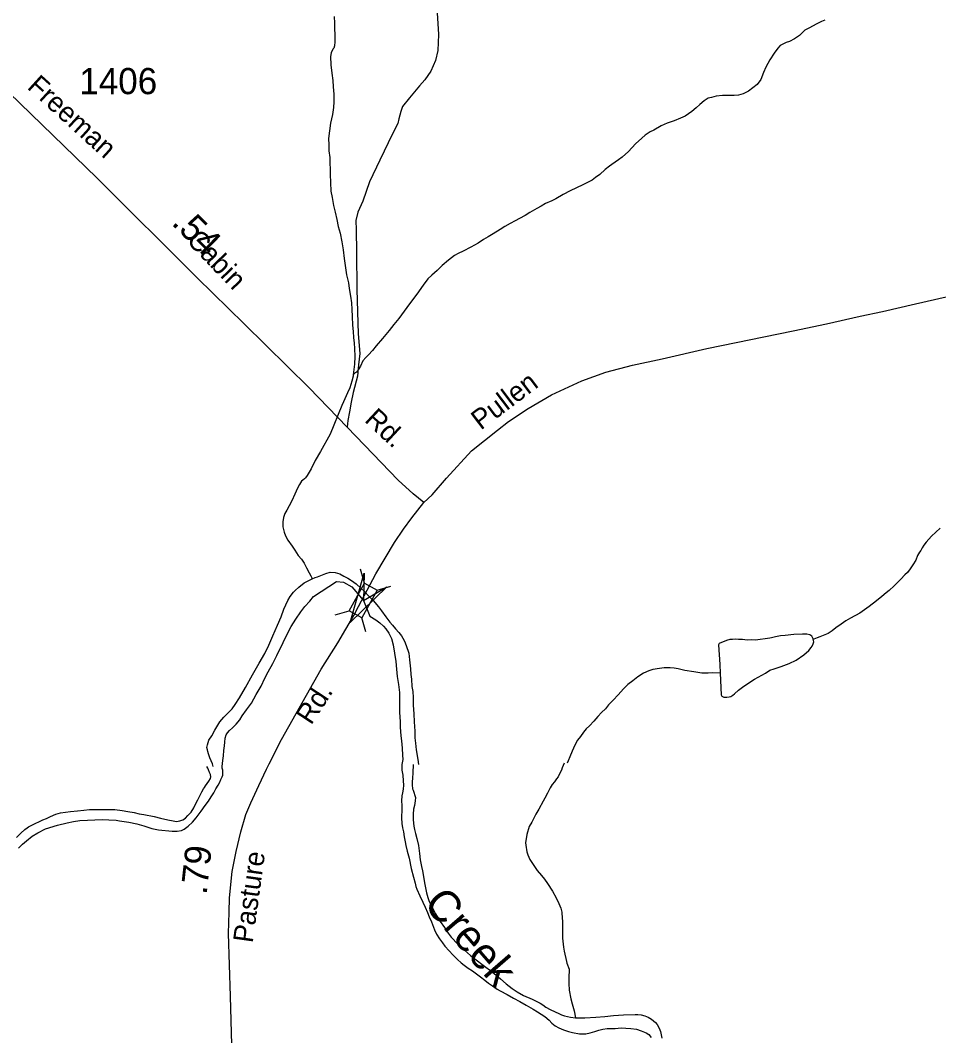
# Model space of a CAD drawing. Extents: x 2220236 to 2384410, y 720751 to 894131.
# Drawn here: x 2286399 to 2290786, y 864584 to 869431 of the extents above; entities that cross this region are included whole.
import ezdxf

# ---------------------------------------------------------------- set-up
doc = ezdxf.new("R2010")
doc.units = 0
for name, color, linetype in [('Exist Hydrographic Creek Single Shore', 7, 'Continuous'), ('Exist Hydrographic Creek Single Shore Label', 7, 'Continuous'), ('Exist Hydrographic Misc Water Feature', 7, 'Continuous'), ('Exist Hydrographic Pond Under 1500 Sq Ft', 7, 'Continuous'), ('Exist Road Non-System Type 51', 7, 'Continuous'), ('Exist Road Secondary Mileage Hundredths English Label', 7, 'Continuous'), ('Exist Road Secondary Structure Standard Bridge Attributed CELL', 7, 'Continuous'), ('Exist Road Secondary Structure Standard Bridge CELL', 7, 'Continuous'), ('Exist Road Secondary Type 20 Attributed', 7, 'Continuous'), ('Exist Road Secondary Type 51 Attributed', 7, 'Continuous'), ('Exist Road Secondary Type 51 Label', 7, 'Continuous'), ('Exist Road Secondary Type 51 Number Label', 7, 'Continuous')]:
    doc.layers.add(name, color=color, linetype=linetype)

msp = doc.modelspace()

# ---------------------------------------------------------------- linework, layer by layer
at = {"layer": 'Exist Hydrographic Creek Single Shore'}
for points in [[(2287363.1, 865869.6), (2287366.9, 865897.9), (2287369.2, 865919.3), (2287371.8, 865944.8), (2287375, 865967.1), (2287376.7, 865985.1), (2287378.4, 866004.8), (2287382.6, 866019.8), (2287388.8, 866029.8), (2287398.2, 866041.1), (2287412.2, 866053.3), (2287430, 866070.9), (2287447.5, 866091.9), (2287459.7, 866111.3), (2287479, 866139.5), (2287502.9, 866171.8), (2287526.4, 866212.3), (2287549.2, 866252.1), (2287568, 866290.1), (2287583.4, 866320.3), (2287604.9, 866360.9), (2287625.1, 866398.8), (2287654.2, 866461.5), (2287673.8, 866501.1), (2287693.6, 866537.8), (2287714.9, 866571.8), (2287739, 866608), (2287758.5, 866632.2), (2287782.3, 866657.9), (2287800.2, 866680.5), (2287909.5, 866752.7), (2287943.5, 866749.1), (2287982.3, 866726), (2288038.2, 866661.6), (2288068.8, 866587.4), (2288097, 866569.4), (2288117, 866555.2), (2288133.4, 866539.1), (2288145.3, 866525.8), (2288159.6, 866505.8), (2288171.9, 866480.3), (2288180.1, 866449.6), (2288186.5, 866410.1), (2288192.9, 866370), (2288197, 866333.8), (2288199.3, 866298.3), (2288206, 866259.8), (2288210.1, 866222), (2288210.8, 866174.4), (2288210.8, 866125.9), (2288213.2, 866084.2), (2288213.6, 866056.3), (2288217.7, 866015.9), (2288220.1, 865992.2), (2288222.6, 865956.1), (2288224.9, 865922.2), (2288227.1, 865902.5), (2288222, 865878)], [(2288222, 865878), (2288222.1, 865851.1), (2288226.5, 865827.1), (2288228.6, 865800.8), (2288229.2, 865780.4), (2288228.1, 865761.4), (2288224.4, 865743.5), (2288221.5, 865728.8), (2288219.4, 865705.2), (2288221.5, 865682.9), (2288221.8, 865664.8), (2288220, 865623.2), (2288221.7, 865596.9), (2288224.6, 865575.5), (2288229.1, 865557.4), (2288233.2, 865533.4), (2288237.6, 865509.7), (2288241.2, 865491.6), (2288247.5, 865465.2), (2288256, 865431.2), (2288266.4, 865381.2), (2288277.1, 865339.9), (2288285, 865311.9), (2288289.3, 865295.4), (2288293.3, 865283.8), (2288308.3, 865250.7), (2288321.8, 865221.6), (2288332.8, 865197.7), (2288344.4, 865171.9), (2288352.2, 865150.4), (2288362.8, 865126.6), (2288377.1, 865088.6), (2288387.2, 865068.7), (2288401.5, 865045.4), (2288415.5, 865027.1), (2288427.7, 865011.1), (2288447.2, 864988.7), (2288466.1, 864969.3), (2288488.3, 864947.5), (2288505, 864930.8), (2288520.2, 864920), (2288538, 864906.5), (2288560, 864892.9), (2288579.1, 864878.4), (2288596.8, 864864.2), (2288617.5, 864848.1), (2288635.2, 864834.6), (2288655.3, 864821), (2288677.6, 864805.2), (2288691.5, 864797.3), (2288725.6, 864779.6), (2288755.7, 864763.2), (2288784.9, 864747.2), (2288816.1, 864730.1), (2288848.4, 864710.4), (2288870.5, 864696.9), (2288905.4, 864674.8), (2288924.7, 864657.3), (2288938.9, 864643), (2288954.7, 864631.1), (2288970.9, 864621.9), (2288994.3, 864611.6), (2289017.1, 864603.6), (2289037.3, 864598.3), (2289071, 864592.6), (2289100.5, 864593), (2289121.9, 864597.5), (2289143.1, 864603.6), (2289163.2, 864610.4), (2289181, 864614.3), (2289202.7, 864617.8), (2289225, 864618.3), (2289241.1, 864618), (2289269, 864620.7), (2289292, 864620.2), (2289314.9, 864618.7), (2289342.1, 864614.9), (2289364.9, 864607.2), (2289389.2, 864597.5), (2289401.2, 864589.1), (2289413.1, 864575.7)], [(2286391, 865478.2), (2286410.5, 865497.5), (2286428.8, 865514.5), (2286456.5, 865536.9), (2286482.4, 865552.7), (2286520.2, 865570.7), (2286576.3, 865588.5), (2286623.8, 865599.7), (2286653.8, 865606.6), (2286683.7, 865610.9), (2286720.2, 865613.4), (2286756, 865614.3), (2286791.4, 865615.8), (2286821.5, 865613.6), (2286857.6, 865612.2), (2286873.6, 865610.2), (2286918.1, 865602.7), (2286955.6, 865594.4), (2286989.9, 865585.5), (2287027.3, 865573.2), (2287060, 865566), (2287124.2, 865560.7), (2287148.1, 865560.9), (2287169.2, 865563.7), (2287181.7, 865569.4), (2287201.7, 865583.7), (2287222.5, 865602.9), (2287239.3, 865623.9), (2287262.6, 865655.2), (2287282.8, 865682.1), (2287298.7, 865703.7), (2287311.6, 865724.1), (2287323.1, 865742.5), (2287334, 865762), (2287343.9, 865779.8), (2287351.7, 865794.4), (2287357.6, 865806.8), (2287363.4, 865818.8), (2287366.5, 865827.9), (2287366.7, 865837.7), (2287366, 865851.5), (2287364.3, 865861.4), (2287363.1, 865869.6)]]:
    msp.add_lwpolyline(points, dxfattribs=at)
at = {"layer": 'Exist Hydrographic Misc Water Feature'}
for points in [[(2287899.1, 869450.1), (2287899.4, 869417.3), (2287899.7, 869383.8), (2287901.7, 869369.6), (2287902.2, 869328), (2287900.5, 869310), (2287896.3, 869299.2), (2287892.3, 869293.7), (2287884.7, 869275.9), (2287880.7, 869257.9), (2287883.2, 869219.2), (2287887.6, 869179.7), (2287891.8, 869143.5), (2287894.1, 869114), (2287896.6, 869078.8), (2287896.9, 869041.7), (2287894.7, 869015.6), (2287891.3, 868981.2), (2287881.6, 868939.7), (2287875.9, 868903.8), (2287872.2, 868867.8), (2287872.6, 868837.3), (2287873, 868807.7), (2287877.2, 868775.8), (2287877.4, 868751.2), (2287879.6, 868719), (2287879.8, 868695.4), (2287880.3, 868657.7), (2287882.7, 868615.6), (2287888.7, 868585.3), (2287895.1, 868547.5), (2287903.6, 868515.2), (2287911.7, 868479.9), (2287918, 868447.6), (2287926.5, 868415.6), (2287934.8, 868373.5), (2287941.2, 868335.6), (2287945.6, 868293.9), (2287951.9, 868250.1), (2287958.1, 868216.5), (2287966.5, 868178.6), (2287970.8, 868150.7), (2287977.3, 868114.5), (2287981.5, 868083.2), (2287983.5, 868050.4), (2287983.8, 868016.6), (2287986.2, 867976.5), (2287988.5, 867946), (2287990.9, 867916.4), (2287993.3, 867890.1), (2287995.4, 867864.8), (2287997.5, 867826.1), (2287996.1, 867790), (2287989.5, 867739.3)], [(2290241.9, 869432.5), (2290226.1, 869426.2), (2290200.2, 869413.7), (2290168.4, 869395.6), (2290146.5, 869384.6), (2290133.1, 869371.8), (2290120.7, 869359.6), (2290097.1, 869343.6), (2290073.2, 869331), (2290057.3, 869324.8), (2290045.1, 869318.5), (2290029.2, 869310.6), (2290017.4, 869298.7), (2289999.5, 869274.5), (2289979.8, 869242.1), (2289960.1, 869208.1), (2289948.4, 869182.1), (2289936.9, 869149.5), (2289918.7, 869125.3), (2289899, 869109.3), (2289877.4, 869093.4), (2289851.5, 869080.8), (2289829.4, 869074.7), (2289809.7, 869072.5), (2289777.5, 869072.5), (2289753.6, 869072), (2289723.7, 869069.3), (2289701.6, 869063.2), (2289685.4, 869059.6), (2289665.8, 869046.9), (2289645.8, 869029.3), (2289628.1, 869013.3), (2289606.4, 868996.3), (2289574.4, 868974), (2289552.6, 868964), (2289522.8, 868952.2)], [(2289522.8, 868952.2), (2289488.8, 868939.7), (2289461, 868927.2), (2289425.1, 868906.6), (2289407.2, 868898.8), (2289383.3, 868882.9), (2289367.6, 868868.5), (2289337.8, 868842.2), (2289304, 868805.8), (2289274.5, 868777.9), (2289256.5, 868765.8), (2289224.9, 868743.5), (2289212.9, 868734.9), (2289192.9, 868718.9), (2289167.2, 868694.9), (2289147.2, 868680.5), (2289131.5, 868668.4), (2289085.5, 868645.7), (2289026.2, 868617.4), (2288992, 868599.1), (2288956.5, 868578.5), (2288938.6, 868569.1), (2288908.5, 868556.6), (2288886.9, 868543.9), (2288867, 868532.2), (2288833.1, 868513.9), (2288811.2, 868499.6), (2288783.3, 868485.4), (2288763.4, 868473.7), (2288739.5, 868461), (2288714, 868446.8), (2288691.7, 868432.5), (2288658.2, 868412.6), (2288634.2, 868398.3), (2288612.3, 868385.6), (2288586.4, 868367.5), (2288550.5, 868347.6), (2288514.7, 868328.6), (2288490.9, 868318.6), (2288473.3, 868309.1), (2288445.3, 868286.8), (2288413.6, 868260.2), (2288389.8, 868237.7), (2288365.7, 868215.3), (2288346, 868197.6), (2288324.4, 868166.9), (2288292.7, 868123.3), (2288273.1, 868096.8), (2288245.4, 868060.3), (2288207.9, 868008), (2288184.1, 867979.6), (2288160.8, 867949.9), (2288128.9, 867911.9), (2288098.9, 867877.4), (2288081.4, 867854.8), (2288063, 867834.5), (2288049.6, 867821), (2288035.8, 867804.9), (2288024.1, 867780.6), (2288012.6, 867762.8), (2288004.5, 867752.1), (2287998.5, 867748.3), (2287989.5, 867739.3)], [(2287989.5, 867739.3), (2287988.7, 867732.1), (2287982.9, 867708.3), (2287973.1, 867676.7), (2287961.4, 867652.3), (2287949.3, 867623.7), (2287943.8, 867610), (2287935.9, 867592.2)], [(2287935.9, 867592.2), (2287879.3, 867455.6), (2287833.9, 867372.9)], [(2287833.9, 867372.9), (2287808.4, 867329.1), (2287788.6, 867290.2), (2287778.7, 867274.7), (2287768.9, 867258.5), (2287761.1, 867246.5), (2287757.1, 867242.3), (2287749.1, 867235.9), (2287743.1, 867230.5), (2287733.2, 867215.9), (2287723.7, 867198.1), (2287710, 867169.5), (2287696.2, 867138), (2287684.2, 867113.6), (2287672.6, 867093.2), (2287662.5, 867077), (2287656.8, 867057.4), (2287653.1, 867037.2), (2287652.9, 867013.2), (2287659.3, 866987.8), (2287665.8, 866969.7), (2287677.9, 866949.7), (2287698.3, 866921.4), (2287710, 866901.5), (2287726.2, 866875.6), (2287742.5, 866858.2), (2287754.9, 866839.9), (2287766.9, 866816.7), (2287779.2, 866794.1), (2287787.4, 866778.5), (2287791.2, 866770.3), (2287793.4, 866764.3)], [(2290793, 867007), (2290751.2, 866968.5), (2290725.4, 866940.5), (2290715.5, 866925.9), (2290707.7, 866913.6), (2290699.9, 866900), (2290693.8, 866891.9), (2290685.3, 866875.7), (2290676.3, 866853.6), (2290662.4, 866831.9), (2290650.5, 866813.1), (2290637.1, 866795.4), (2290625, 866783.5), (2290605.2, 866763.2), (2290591.2, 866748.8), (2290573.4, 866731.1), (2290549.7, 866708.6), (2290535.7, 866698.4), (2290514, 866680.8), (2290488.3, 866660), (2290454.3, 866633.5), (2290409, 866601.7), (2290365.2, 866577.3), (2290343, 866564.7), (2290319.4, 866548.8), (2290295.4, 866530.2), (2290277.7, 866516.8), (2290257.7, 866504.1), (2290233.9, 866493.8), (2290218, 866487.6), (2290206.2, 866483.9), (2290198.2, 866479.8), (2290190, 866477.6), (2290186.7, 866476.7)], [(2287793.4, 866764.3), (2287807.3, 866770.6), (2287819.2, 866774.6), (2287859.2, 866790.8), (2287879.3, 866797), (2287903.3, 866795.8), (2287925.1, 866789.5), (2287944.9, 866777.6), (2287963.4, 866768.3), (2287981.2, 866756.5), (2288003.8, 866740.3), (2288025.7, 866720.1), (2288044, 866705), (2288064.2, 866682.6), (2288084.1, 866660.9), (2288110.4, 866631.4), (2288124.8, 866611.5), (2288144.8, 866583.2), (2288165, 866557.5), (2288177.1, 866544.1), (2288191.2, 866525.8), (2288207.6, 866508.1), (2288219.4, 866492.4), (2288225.7, 866480.8), (2288233.9, 866466.5), (2288242, 866446.7), (2288254.4, 866410.3), (2288258.6, 866378.4), (2288263.3, 866334.7), (2288265.4, 866308.4), (2288267.6, 866286.4), (2288269.8, 866250.9), (2288274.2, 866226.2), (2288276.2, 866198.3), (2288276.5, 866162.2), (2288278.9, 866120.5), (2288281.4, 866082.8), (2288283.7, 866036.8), (2288284, 866006.3), (2288287.4, 865981), (2288290.7, 865948.7), (2288298.9, 865902.6), (2288301.1, 865879)], [(2287319.8, 865868.9), (2287317.5, 865882.1), (2287305.3, 865910.2), (2287298.1, 865930), (2287295.1, 865939.9), (2287292.9, 865948.2), (2287290.9, 865959.7), (2287292.8, 865972.1), (2287300.5, 865993.9), (2287313.4, 866016), (2287328, 866042.6), (2287351.8, 866082.4), (2287371.6, 866105), (2287389.4, 866122.6), (2287411.2, 866143.5), (2287425, 866165.2), (2287446.7, 866197.5), (2287474.3, 866245.5), (2287507.7, 866306.1), (2287541, 866362.2), (2287566.9, 866408.2), (2287586.4, 866448.8), (2287605.7, 866492.7), (2287627.4, 866543.1), (2287645.3, 866583.1), (2287658.8, 866619.5), (2287676.5, 866661.8), (2287688.3, 866681.2), (2287704.2, 866701.6), (2287711.9, 866709.6), (2287729.9, 866725.6), (2287755.6, 866746.4), (2287783.5, 866760.6), (2287793.4, 866764.3)], [(2289742.1, 866314.8), (2289703.8, 866315.6), (2289684.1, 866315), (2289653.9, 866315), (2289616, 866320.7), (2289573.8, 866326.5), (2289541.8, 866334.4), (2289521.9, 866338), (2289503.9, 866340.1), (2289474, 866340), (2289452, 866337.2), (2289420.1, 866331.3), (2289402.2, 866325.1), (2289376.4, 866314.8), (2289348.5, 866296.7), (2289324.8, 866278.2), (2289300.8, 866260), (2289281.1, 866239.7), (2289255.2, 866211.7), (2289231.4, 866185), (2289209.6, 866163.5), (2289194.1, 866144.8), (2289176.1, 866127.1), (2289158.3, 866107.2), (2289138.8, 866084.6), (2289118.6, 866062.7), (2289102.9, 866048.3), (2289089.1, 866032.2), (2289075, 866012.8), (2289061.5, 865994.4), (2289047.8, 865970.1), (2289035.8, 865941.4), (2289024.1, 865915.4), (2289016.4, 865895.9), (2289012, 865885.5)], [(2288275.8, 865878.5), (2288274.7, 865839.2), (2288272.5, 865813), (2288270.8, 865795), (2288271.2, 865781.9), (2288272.7, 865761.5), (2288275.2, 865755.5), (2288279.3, 865745.6), (2288284.5, 865730.7), (2288286.3, 865720.2), (2288286, 865704.5), (2288281.6, 865683.3), (2288277.9, 865665.3), (2288276.5, 865641.7), (2288275.9, 865613.8), (2288278.8, 865583.3), (2288282.8, 865567.8), (2288286.7, 865549.7), (2288293.1, 865525.6), (2288301.5, 865491.9), (2288305.7, 865454.1), (2288310, 865423.5), (2288316.2, 865391.6), (2288320.3, 865370.2), (2288331.1, 865306), (2288339.5, 865266.5), (2288345.6, 865244), (2288351.7, 865224.2), (2288382.3, 865166.2), (2288390.2, 865152.3), (2288404.5, 865129), (2288424.9, 865100.7), (2288443, 865073.1), (2288457.4, 865054.8), (2288489.5, 865021.3), (2288520.4, 864992.1), (2288550, 864965.9), (2288576.2, 864945.7), (2288610.4, 864920.4), (2288652.7, 864888.3), (2288692.7, 864854.7), (2288720.4, 864830.5), (2288749.5, 864809.2), (2288772.4, 864793.4), (2288803.6, 864776.3), (2288843.9, 864758.1), (2288881.8, 864738.6), (2288894.8, 864730.8), (2288910.3, 864720.6), (2288930.4, 864708.1), (2288954.5, 864697.7), (2288972.3, 864689.8), (2288984.3, 864684), (2288998.3, 864677.8), (2289026.7, 864672.3), (2289051.6, 864669.5)], [(2288997.2, 865884.8), (2288987.5, 865862.1), (2288984, 865851.7), (2288972.1, 865828), (2288968, 865819.9), (2288960.2, 865809.5), (2288950.4, 865795.6), (2288940.3, 865783.7), (2288930.5, 865767.5), (2288916.8, 865741.5), (2288905.1, 865717.2), (2288897.3, 865703.2), (2288875.9, 865665.3), (2288861.9, 865641), (2288842.1, 865602.7), (2288830.2, 865582.6), (2288818.6, 865544.2), (2288813.1, 865504.3), (2288813.2, 865492.8), (2288819.5, 865462.1), (2288823.7, 865446.6), (2288833.8, 865424.1), (2288852.2, 865396.8), (2288868.1, 865372.6), (2288888.3, 865349.2), (2288902.7, 865330.9), (2288917, 865310.9), (2288941.2, 865273.6), (2288959.2, 865241.1), (2288971.4, 865214.6), (2288980.8, 865192.5), (2288985.7, 865173.3), (2288988.3, 865143.8), (2288988.4, 865131.6), (2288988.8, 865102.1), (2288988.8, 865088), (2288989.3, 865049.6), (2288993.7, 865005.9), (2288997.5, 864987.8), (2289008.3, 864937.7), (2289010.1, 864930.1), (2289020.4, 864902), (2289020.8, 864889.9), (2289018.7, 864870.2), (2289019, 864852.2), (2289019.2, 864832.5), (2289021.2, 864800.3), (2289029.5, 864760.1), (2289035.9, 864736.1), (2289044.1, 864702.4), (2289051.6, 864669.5)], [(2286380.6, 865530.3), (2286402.4, 865550.1), (2286421.4, 865567.8), (2286431.4, 865575.8), (2286438.1, 865580.6), (2286454, 865588.4), (2286470.6, 865596.3), (2286491.8, 865606.7), (2286507.7, 865613.6), (2286523.9, 865621.4), (2286543.4, 865630.8), (2286569.6, 865641.8), (2286591.7, 865647.2), (2286616, 865650.7), (2286639.4, 865654.4), (2286672.6, 865657.7), (2286703.1, 865660.3), (2286729.4, 865663.1), (2286765.5, 865663.3), (2286814.7, 865663.9), (2286850.1, 865663.2), (2286885.8, 865658.2), (2286913.6, 865654.3), (2286943.3, 865648.8), (2286966.5, 865643.4), (2286989.4, 865639.6), (2287039.3, 865629.7), (2287069.7, 865622.5), (2287103.6, 865614.3), (2287129.8, 865608.8), (2287145.5, 865606.8), (2287161.6, 865609.1), (2287175.5, 865614.4), (2287187.8, 865622.4), (2287200.2, 865634.6), (2287215.3, 865651.3), (2287227.8, 865671.7), (2287236.7, 865688.6), (2287247.3, 865709.7), (2287258.6, 865731.8), (2287266.5, 865748), (2287274, 865761.6), (2287278.7, 865769.1), (2287283.8, 865776.2), (2287292.6, 865787.5), (2287299.7, 865798.1), (2287307.8, 865811.7), (2287309.6, 865819.9), (2287307.9, 865830.8), (2287303.5, 865840.7), (2287297.5, 865853), (2287294.4, 865861.2), (2287291, 865868.8)], [(2289051.6, 864669.5), (2289062.7, 864668.3), (2289096.5, 864668.5), (2289148.4, 864671.4), (2289191.5, 864675.4), (2289232.5, 864679.5), (2289280.5, 864682.7), (2289336.3, 864684.9), (2289348.4, 864685.3), (2289364.1, 864683.3), (2289382.1, 864679), (2289397.7, 864672.1), (2289414.5, 864661.9), (2289432.6, 864647.4), (2289440.6, 864637.4), (2289451.1, 864620.2), (2289456.9, 864603.6), (2289463.2, 864572.4)]]:
    msp.add_lwpolyline(points, dxfattribs=at)
at = {"layer": 'Exist Hydrographic Pond Under 1500 Sq Ft'}
for points in [[(2290186.7, 866476.7), (2290186.7, 866478.4), (2290180.7, 866491.6), (2290170.7, 866497.7), (2290156.7, 866501.3), (2290134.7, 866500.8), (2290094.6, 866498.3), (2290052.5, 866494.3), (2290030.9, 866492.4), (2290006.8, 866488), (2289986.7, 866483.5), (2289978.8, 866482), (2289911.1, 866472.6), (2289891.1, 866473), (2289871.1, 866472.8), (2289849.1, 866474.9), (2289829.1, 866476), (2289816.7, 866477.2), (2289801.3, 866475.9), (2289789.1, 866474.5), (2289773.2, 866469.9), (2289753.1, 866462.1), (2289741.2, 866457.5), (2289737.2, 866455.9), (2289735.5, 866453.3), (2289733.5, 866449.4), (2289740, 866355.8), (2289742.1, 866314.8)], [(2289742.1, 866314.8), (2289747.5, 866211.3), (2289749.4, 866205.4), (2289759.8, 866199.6), (2289773.5, 866200), (2289785.7, 866201.4), (2289793.3, 866203.8), (2289803.3, 866210.2), (2289811.3, 866216.6), (2289829, 866232.6), (2289855, 866252.4), (2289906.5, 866285.1), (2289958.3, 866315.2), (2289979.9, 866328.5), (2290000, 866335.6), (2290034.1, 866346.4), (2290071.7, 866360.4), (2290105.9, 866376.7), (2290141.8, 866401.6), (2290165.2, 866423.1), (2290177, 866437.6), (2290181, 866443.4), (2290187.2, 866453.8), (2290189, 866463.6), (2290186.7, 866476.7)]]:
    msp.add_lwpolyline(points, dxfattribs=at)
at = {"layer": 'Exist Road Non-System Type 51'}
msp.add_lwpolyline([(2288390.4, 869466.7), (2288396.3, 869364), (2288394.3, 869286.9), (2288382.5, 869239.5), (2288360.7, 869188.2), (2288331.1, 869146.7), (2288305.5, 869119.1), (2288258.1, 869061.8), (2288224.6, 869020.3), (2288216.7, 868996.6), (2288206.8, 868961.1), (2288202.9, 868939.4), (2288177.2, 868890), (2288116, 868763.6), (2288066.7, 868660.9), (2288035.1, 868568.1), (2288011.4, 868514.8), (2288001.6, 868475.3), (2288003.5, 868431.8), (2288005.5, 868325.2), (2288007.5, 868145.5), (2288013.4, 867934.2), (2288021.3, 867841.4), (2288015.4, 867786.1), (2288009.5, 867732.8), (2287989.7, 867653.8), (2287979.8, 867608.3), (2287972, 867562.9), (2287964.1, 867521.4), (2287960.2, 867488.9)], dxfattribs=at)
at = {"layer": 'Exist Road Secondary Structure Standard Bridge Attributed CELL'}
msp.add_lwpolyline([(2288150.6, 866726.8), (2287975.7, 866556.9), (2288042.2, 866791.5), (2288038.2, 866661.6)], close=True, dxfattribs=at)
at = {"layer": 'Exist Road Secondary Structure Standard Bridge CELL'}
for p, q in [((2288043.2, 866744.3), (2288024.2, 866810.6)), ((2288103.5, 866710.8), (2288169.8, 866729.7)), ((2287903.2, 866593.3), (2287969.5, 866612.3)), ((2288050.2, 866511.7), (2288031.3, 866578))]:
    msp.add_line(p, q, dxfattribs=at)
msp.add_lwpolyline([(2287969.5, 866612.3), (2288042.9, 866744.4), (2288104.6, 866710.2), (2288031.3, 866578)], close=True, dxfattribs=at)
at = {"layer": 'Exist Road Secondary Type 20 Attributed'}
msp.add_lwpolyline([(2288327.1, 867129.2), (2288275.8, 867170.7), (2288204.7, 867235.8), (2288042.9, 867403.7), (2287960.2, 867488.9), (2287778.4, 867676.2), (2287468.6, 867982.3), (2287243.6, 868201.5), (2286765.6, 868679), (2286291.6, 869136.1)], dxfattribs=at)
at = {"layer": 'Exist Road Secondary Type 51 Attributed'}
for points in [[(2288327.1, 867129.2), (2288367, 867166.5), (2288434.5, 867245.1), (2288554, 867376), (2288678.4, 867474.8), (2288731.7, 867516.3), (2288824.4, 867577.5), (2288936.9, 867642.6), (2289081, 867709.8), (2289195.5, 867751.3), (2289322.9, 867785.3), (2289465.8, 867814.5), (2289679, 867863.8), (2290091.1, 867948.5), (2290250.8, 867982), (2290410.3, 868019.6), (2290517.7, 868041.6), (2290675.6, 868077.1), (2290821.7, 868110.7)], [(2288015.4, 866632.3), (2288097.4, 866788), (2288186.2, 866938.1), (2288229.6, 867001.3), (2288269.1, 867056.6), (2288327.1, 867129.2)], [(2287410, 864540.3), (2287403.8, 864772.1), (2287394.3, 865071), (2287396.2, 865173.4), (2287398.2, 865242.3), (2287412, 865368.3), (2287429.7, 865462.8), (2287453.3, 865557.3), (2287476.9, 865640), (2287500.5, 865695.1), (2287538.3, 865778.9), (2287575.2, 865856.2), (2287581.4, 865869.3), (2287588, 865882.4), (2287646.4, 865998.2), (2287837.2, 866333.9), (2287916, 866458.7), (2287992.7, 866589.3), (2288015.4, 866632.3)]]:
    msp.add_lwpolyline(points, dxfattribs=at)

# ---------------------------------------------------------------- texts
at = {"layer": 'Exist Hydrographic Creek Single Shore Label'}
msp.add_text('Creek', height=150, rotation=310.8498, dxfattribs=at).set_placement((2288320.1, 865210))
at = {"layer": 'Exist Road Secondary Mileage Hundredths English Label'}
for s, rotation, p in [('.54', 315.7456, (2287117.5, 868459.7)), ('.79', 83.762, (2287288.9, 865254))]:
    msp.add_text(s, height=125, rotation=rotation, dxfattribs=at).set_placement(p)
at = {"layer": 'Exist Road Secondary Type 51 Label'}
for s, rotation, p in [('Freeman', 317.7373, (2286427.5, 869108.3)), ('Cabin', 313.8895, (2287188.8, 868377.3)), ('Pullen', 37.068, (2288598.5, 867472)), ('Rd.', 317.0482, (2288038.9, 867518.5)), ('Rd.', 56.7398, (2287788.2, 866063.1)), ('Pasture', 82.1196, (2287509, 865023.5))]:
    msp.add_text(s, height=95, rotation=rotation, dxfattribs=at).set_placement(p)
at = {"layer": 'Exist Road Secondary Type 51 Number Label'}
msp.add_text('1406', height=125, dxfattribs=at).set_placement((2286681.2, 869078.8))

doc.saveas('drawing.dxf')
